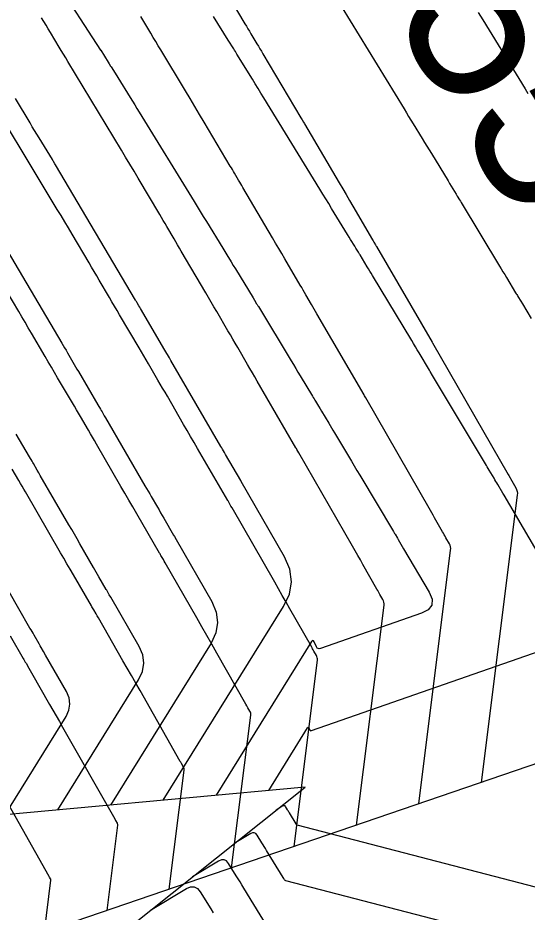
# Model space of a CAD drawing. Extents: x 954385 to 988206, y 1868364 to 1924553.
# Drawn here: x 957707.35 to 957725.22, y 1919917.6 to 1919948.97 of the extents above; entities that cross this region are included whole.
import ezdxf

# ---------------------------------------------------------------- set-up
doc = ezdxf.new("R2010")
doc.units = 0
for name, color, linetype in [('1', 7, 'Continuous'), ('Default', 7, 'Continuous'), ('Ex_Major Contours', 7, 'Continuous'), ('Ex_Minor Contours', 7, 'Continuous'), ('Perimeter', 7, 'Continuous')]:
    doc.layers.add(name, color=color, linetype=linetype)

msp = doc.modelspace()

# ---------------------------------------------------------------- linework, layer by layer
at = {"layer": '1'}
for points in [[(957737.826, 1919896.814), (957737.242, 1919898.141), (957734.799, 1919903.662), (957733.955, 1919905.554), (957732.35, 1919909.182), (957730.071, 1919914.292), (957729.888, 1919914.697), (957727.389, 1919920.198), (957726.134, 1919923.011), (957704.924, 1919915.768), (957700.475, 1919920.129), (957700.028, 1919920.516), (957695.664, 1919924.276), (957692.191, 1919926.948), (957690.406, 1919928.156), (957687.709, 1919930.085), (957685.11, 1919931.975), (957683.749, 1919932.967), (957683.142, 1919933.407), (957681.619, 1919936.723), (957685.558, 1919944.462), (957685.501, 1919945.483), (957692.883, 1919956.293)], [(957714.761, 1919949.699), (957715.318, 1919948.766), (957715.371, 1919948.678), (957715.423, 1919948.59), (957715.476, 1919948.502), (957715.529, 1919948.415), (957715.741, 1919948.064), (957715.794, 1919947.976), (957715.847, 1919947.888), (957715.899, 1919947.801), (957715.951, 1919947.713), (957717.283, 1919945.471), (957717.304, 1919945.435), (957717.324, 1919945.4), (957717.376, 1919945.312), (957717.397, 1919945.276), (957717.407, 1919945.259), (957718.632, 1919943.181), (957718.752, 1919942.978), (957718.871, 1919942.775), (957718.991, 1919942.571), (957719.11, 1919942.368), (957719.802, 1919941.187), (957719.825, 1919941.147), (957719.848, 1919941.108), (957719.905, 1919941.009), (957719.928, 1919940.969), (957719.94, 1919940.949), (957721.893, 1919937.592), (957721.904, 1919937.573), (957724.561, 1919932.952), (957724.58, 1919932.919), (957724.624, 1919932.842), (957724.636, 1919932.819), (957724.828, 1919932.484), (957724.856, 1919932.424), (957724.874, 1919932.361), (957724.882, 1919932.296), (957724.879, 1919932.229), (957723.615, 1919922.151)], [(957719.233, 1919920.654), (957720.201, 1919928.37), (957720.203, 1919928.421), (957720.197, 1919928.471), (957720.184, 1919928.519), (957720.162, 1919928.565), (957720.058, 1919928.748), (957720.032, 1919928.793), (957720.006, 1919928.839), (957719.98, 1919928.884), (957719.954, 1919928.93), (957719.461, 1919929.798), (957719.37, 1919929.958), (957719.279, 1919930.117), (957719.187, 1919930.277), (957719.096, 1919930.436), (957717.212, 1919933.712), (957717.177, 1919933.773), (957717.142, 1919933.834), (957717.125, 1919933.865), (957717.107, 1919933.895), (957715.75, 1919936.228), (957715.664, 1919936.375), (957715.579, 1919936.523), (957715.493, 1919936.671), (957715.408, 1919936.819), (957715.066, 1919937.41), (957714.981, 1919937.557), (957714.895, 1919937.705), (957714.809, 1919937.853), (957714.723, 1919938), (957714.326, 1919938.677), (957714.231, 1919938.839), (957714.136, 1919939.001), (957714.041, 1919939.162), (957713.946, 1919939.324), (957713.081, 1919940.792), (957713.018, 1919940.899), (957712.955, 1919941.006), (957712.892, 1919941.113), (957712.829, 1919941.221), (957712.578, 1919941.65), (957712.515, 1919941.757), (957712.452, 1919941.864), (957712.389, 1919941.971), (957712.326, 1919942.078), (957711.571, 1919943.349), (957711.424, 1919943.596), (957711.277, 1919943.843), (957711.128, 1919944.09), (957710.98, 1919944.336), (957709.105, 1919947.439), (957709.027, 1919947.567), (957708.95, 1919947.695), (957708.873, 1919947.824), (957708.797, 1919947.952), (957708.49, 1919948.465), (957708.413, 1919948.594), (957708.336, 1919948.722), (957708.258, 1919948.849), (957708.179, 1919948.976)], [(957721.424, 1919921.402), (957722.54, 1919930.3), (957722.542, 1919930.359), (957722.536, 1919930.416), (957722.52, 1919930.471), (957722.495, 1919930.525), (957722.375, 1919930.735), (957722.345, 1919930.788), (957722.315, 1919930.84), (957722.285, 1919930.893), (957722.255, 1919930.945), (957722.023, 1919931.353), (957721.975, 1919931.438), (957721.926, 1919931.524), (957721.877, 1919931.609), (957721.828, 1919931.694), (957719.558, 1919935.642), (957719.539, 1919935.676), (957719.515, 1919935.718), (957719.5, 1919935.744), (957717.845, 1919938.589), (957717.796, 1919938.672), (957717.748, 1919938.756), (957717.699, 1919938.84), (957717.651, 1919938.923), (957717.457, 1919939.259), (957717.409, 1919939.343), (957717.36, 1919939.426), (957717.311, 1919939.51), (957717.263, 1919939.593), (957716.718, 1919940.522), (957716.611, 1919940.705), (957716.504, 1919940.888), (957716.396, 1919941.07), (957716.289, 1919941.253), (957715.244, 1919943.025), (957715.207, 1919943.088), (957715.17, 1919943.15), (957715.134, 1919943.212), (957715.097, 1919943.275), (957714.951, 1919943.525), (957714.915, 1919943.587), (957714.878, 1919943.65), (957714.841, 1919943.712), (957714.804, 1919943.774), (957713.891, 1919945.312), (957713.726, 1919945.589), (957713.561, 1919945.866), (957713.395, 1919946.142), (957713.229, 1919946.418), (957712.363, 1919947.851), (957712.275, 1919947.997), (957712.187, 1919948.143), (957712.099, 1919948.289), (957712.012, 1919948.435), (957711.663, 1919949.019)], [(957717.042, 1919919.906), (957717.862, 1919926.44), (957717.864, 1919926.484), (957717.859, 1919926.526), (957717.847, 1919926.567), (957717.829, 1919926.606), (957717.74, 1919926.76), (957717.718, 1919926.799), (957717.696, 1919926.837), (957717.674, 1919926.876), (957717.652, 1919926.915), (957716.898, 1919928.243), (957716.765, 1919928.477), (957716.631, 1919928.711), (957716.497, 1919928.945), (957716.363, 1919929.179), (957714.866, 1919931.782), (957714.828, 1919931.848), (957714.765, 1919931.959), (957714.752, 1919931.981), (957714.74, 1919932.003), (957714.727, 1919932.025), (957714.714, 1919932.047), (957713.655, 1919933.867), (957713.532, 1919934.079), (957713.409, 1919934.29), (957713.287, 1919934.502), (957713.164, 1919934.714), (957712.595, 1919935.701), (957712.513, 1919935.843), (957712.43, 1919935.984), (957712.348, 1919936.125), (957712.266, 1919936.267), (957711.935, 1919936.831), (957711.852, 1919936.972), (957711.769, 1919937.114), (957711.686, 1919937.255), (957711.603, 1919937.396), (957710.917, 1919938.558), (957710.828, 1919938.71), (957710.739, 1919938.862), (957710.65, 1919939.014), (957710.561, 1919939.166), (957710.205, 1919939.775), (957710.116, 1919939.927), (957710.027, 1919940.079), (957709.937, 1919940.23), (957709.848, 1919940.382), (957709.251, 1919941.386), (957709.122, 1919941.603), (957708.992, 1919941.821), (957708.862, 1919942.038), (957708.731, 1919942.255), (957705.847, 1919947.027)], [(957714.851, 1919919.158), (957715.522, 1919924.511), (957715.524, 1919924.546), (957715.52, 1919924.581), (957715.511, 1919924.614), (957715.495, 1919924.646), (957715.423, 1919924.773), (957715.387, 1919924.836), (957715.351, 1919924.899), (957714.335, 1919926.688), (957714.16, 1919926.997), (957713.984, 1919927.305), (957713.808, 1919927.613), (957713.631, 1919927.921), (957712.52, 1919929.852), (957712.487, 1919929.91), (957712.454, 1919929.968), (957712.388, 1919930.083), (957712.371, 1919930.112), (957712.355, 1919930.141), (957712.338, 1919930.169), (957712.321, 1919930.198), (957711.519, 1919931.578), (957711.379, 1919931.818), (957711.24, 1919932.057), (957711.101, 1919932.297), (957710.963, 1919932.537), (957710.106, 1919934.022), (957710.036, 1919934.142), (957709.966, 1919934.263), (957709.896, 1919934.384), (957709.825, 1919934.504), (957709.543, 1919934.986), (957709.472, 1919935.106), (957709.402, 1919935.227), (957709.331, 1919935.347), (957709.26, 1919935.467), (957708.742, 1919936.345), (957708.633, 1919936.532), (957708.523, 1919936.718), (957708.413, 1919936.905), (957708.304, 1919937.092), (957707.823, 1919937.915), (957707.712, 1919938.104), (957707.601, 1919938.293), (957707.49, 1919938.481), (957707.379, 1919938.67), (957706.932, 1919939.422)], [(957712.66, 1919918.41), (957713.183, 1919922.581), (957713.185, 1919922.609), (957713.182, 1919922.636), (957713.174, 1919922.662), (957713.162, 1919922.687), (957713.092, 1919922.81), (957713.064, 1919922.859), (957713.05, 1919922.884), (957711.636, 1919925.374), (957711.486, 1919925.636), (957711.337, 1919925.899), (957711.187, 1919926.161), (957711.036, 1919926.423), (957710.174, 1919927.922), (957710.133, 1919927.993), (957710.092, 1919928.065), (957710.011, 1919928.207), (957709.99, 1919928.243), (957709.97, 1919928.279), (957709.949, 1919928.314), (957709.928, 1919928.35), (957709.295, 1919929.438), (957709.183, 1919929.631), (957709.071, 1919929.825), (957708.959, 1919930.018), (957708.847, 1919930.212), (957707.617, 1919932.342), (957707.559, 1919932.442), (957707.501, 1919932.542), (957707.443, 1919932.642), (957707.385, 1919932.742), (957707.151, 1919933.14)], [(957707.072, 1919927.298), (957707.536, 1919926.501), (957707.56, 1919926.459), (957707.585, 1919926.416), (957707.609, 1919926.374), (957707.633, 1919926.332), (957707.731, 1919926.162), (957707.779, 1919926.077), (957707.828, 1919925.992), (957708.463, 1919924.889), (957708.576, 1919924.691), (957708.69, 1919924.493), (957708.803, 1919924.294), (957708.916, 1919924.096), (957710.749, 1919920.869), (957710.779, 1919920.816), (957710.829, 1919920.727), (957710.838, 1919920.709), (957710.843, 1919920.691), (957710.845, 1919920.671), (957710.844, 1919920.652), (957710.469, 1919917.661)], [(957708.279, 1919916.913), (957708.505, 1919918.722), (957708.506, 1919918.734), (957708.505, 1919918.746), (957708.501, 1919918.757), (957708.496, 1919918.768), (957708.46, 1919918.832), (957708.447, 1919918.853), (957706.196, 1919922.818)]]:
    msp.add_lwpolyline(points, dxfattribs=at)
at = {"layer": 'Default'}
msp.add_arc((956871.597, 1919501.221), 996.448, 12.648055, 34.075074, dxfattribs=at)
at = {"layer": 'Ex_Major Contours'}
for points in [[(957712.452, 1919921.529), (957716.675, 1919928.328), (957716.877, 1919928.76), (957716.95, 1919929.194), (957716.892, 1919929.631), (957716.704, 1919930.07), (957715.188, 1919932.705), (957715.169, 1919932.739), (957714.64, 1919933.653), (957714.599, 1919933.723), (957714.532, 1919933.84), (957714.505, 1919933.887), (957714.478, 1919933.934), (957712.72, 1919936.954), (957712.677, 1919937.028), (957712.668, 1919937.043), (957712.508, 1919937.316), (957711.652, 1919938.776), (957711.623, 1919938.825), (957711.594, 1919938.874), (957711.537, 1919938.974), (957711.522, 1919938.998), (957711.508, 1919939.023), (957711.493, 1919939.048), (957711.478, 1919939.072), (957708.665, 1919943.823), (957708.648, 1919943.851), (957708.596, 1919943.939), (957708.587, 1919943.955), (957708.578, 1919943.97), (957708.569, 1919943.986), (957708.559, 1919944.001), (957708.094, 1919944.761), (957708.014, 1919944.893), (957707.933, 1919945.025), (957707.853, 1919945.157), (957707.774, 1919945.29), (957707.259, 1919946.149)], [(957716.208, 1919916.936), (957715.282, 1919918.447), (957715.215, 1919918.555), (957715.149, 1919918.663), (957715.082, 1919918.771), (957715.015, 1919918.879), (957714.746, 1919919.31), (957714.674, 1919919.396), (957714.591, 1919919.439), (957714.498, 1919919.439), (957714.395, 1919919.395), (957713.475, 1919918.843)]]:
    msp.add_lwpolyline(points, dxfattribs=at)
at = {"layer": 'Ex_Minor Contours'}
for points in [[(957708.663, 1919950.286), (957710.249, 1919947.846), (957710.254, 1919947.845), (957710.519, 1919947.416), (957710.55, 1919947.367), (957710.6, 1919947.285), (957710.62, 1919947.252), (957710.641, 1919947.219), (957710.853, 1919946.878), (957711.288, 1919946.179), (957711.368, 1919946.05), (957711.448, 1919945.921), (957711.528, 1919945.792), (957711.608, 1919945.662), (957713.533, 1919942.533), (957713.641, 1919942.358), (957713.749, 1919942.182), (957713.857, 1919942.007), (957713.965, 1919941.831), (957714.537, 1919940.899), (957714.574, 1919940.839), (957714.612, 1919940.778), (957714.649, 1919940.717), (957714.686, 1919940.656), (957714.834, 1919940.413), (957714.908, 1919940.291), (957714.982, 1919940.169), (957715.603, 1919939.15), (957715.655, 1919939.065), (957715.727, 1919938.947), (957715.744, 1919938.919), (957715.773, 1919938.873), (957715.79, 1919938.845), (957716.94, 1919936.943), (957717.021, 1919936.81), (957717.101, 1919936.677), (957717.181, 1919936.544), (957717.262, 1919936.41), (957717.692, 1919935.699), (957717.718, 1919935.655), (957717.744, 1919935.612), (957717.77, 1919935.568), (957717.797, 1919935.524), (957717.901, 1919935.35), (957717.954, 1919935.262), (957718.006, 1919935.175), (957718.258, 1919934.757), (957718.308, 1919934.672), (957718.359, 1919934.588), (957718.409, 1919934.504), (957718.46, 1919934.419), (957718.954, 1919933.592), (957719.054, 1919933.426), (957719.153, 1919933.26), (957719.252, 1919933.093), (957719.351, 1919932.927), (957720.531, 1919930.955), (957720.545, 1919930.931), (957720.559, 1919930.908), (957720.573, 1919930.885), (957720.587, 1919930.861), (957720.669, 1919930.721), (957720.697, 1919930.674), (957720.888, 1919930.349), (957721.787, 1919928.822), (957721.888, 1919928.576), (957721.876, 1919928.371), (957721.752, 1919928.207), (957721.516, 1919928.084), (957717.971, 1919926.847), (957717.927, 1919926.839), (957717.889, 1919926.845), (957717.858, 1919926.867), (957717.833, 1919926.905), (957717.748, 1919927.085), (957717.725, 1919927.119), (957717.702, 1919927.132), (957717.678, 1919927.122), (957717.652, 1919927.091), (957714.304, 1919921.7)], [(957718.692, 1919949.382), (957720.906, 1919945.778), (957720.986, 1919945.648), (957721.066, 1919945.518), (957721.146, 1919945.388), (957721.226, 1919945.257), (957721.545, 1919944.737), (957721.625, 1919944.606), (957721.705, 1919944.476), (957721.785, 1919944.346), (957721.864, 1919944.215), (957722.449, 1919943.255), (957722.505, 1919943.162), (957722.562, 1919943.07), (957722.73, 1919942.792), (957722.772, 1919942.723), (957722.851, 1919942.594), (957722.88, 1919942.546), (957722.909, 1919942.498), (957724.255, 1919940.269), (957724.316, 1919940.169), (957724.376, 1919940.068), (957724.437, 1919939.968), (957724.498, 1919939.868), (957724.822, 1919939.33), (957724.841, 1919939.298), (957724.861, 1919939.265), (957724.881, 1919939.232), (957724.9, 1919939.2), (957724.998, 1919939.036), (957725.057, 1919938.938), (957725.364, 1919938.425)], [(957726.575, 1919928.558), (957724.414, 1919932.228), (957724.374, 1919932.297), (957724.192, 1919932.607), (957724.16, 1919932.661), (957724.128, 1919932.714), (957724.096, 1919932.768), (957724.064, 1919932.822), (957723.894, 1919933.106), (957723.827, 1919933.218), (957723.794, 1919933.274), (957721.943, 1919936.371), (957721.907, 1919936.431), (957721.824, 1919936.569), (957721.8, 1919936.609), (957721.433, 1919937.221), (957721.368, 1919937.33), (957721.303, 1919937.439), (957721.237, 1919937.547), (957721.172, 1919937.656), (957719.795, 1919939.935), (957719.749, 1919940.012), (957719.702, 1919940.089), (957719.656, 1919940.166), (957719.609, 1919940.243), (957719.36, 1919940.655), (957719.345, 1919940.68), (957719.33, 1919940.704), (957719.315, 1919940.729), (957719.3, 1919940.754), (957719.213, 1919940.895), (957719.172, 1919940.962), (957719.026, 1919941.202), (957718.975, 1919941.286), (957718.923, 1919941.37), (957718.363, 1919942.292), (957718.261, 1919942.459), (957718.158, 1919942.627), (957718.056, 1919942.794), (957717.953, 1919942.961), (957715.982, 1919946.17), (957715.882, 1919946.332), (957715.782, 1919946.495), (957715.682, 1919946.657), (957715.583, 1919946.819), (957715.039, 1919947.703), (957715.011, 1919947.748), (957714.983, 1919947.793), (957714.955, 1919947.838), (957714.928, 1919947.883), (957714.733, 1919948.196), (957714.218, 1919949.023)], [(957723.509, 1919949.167), (957723.67, 1919948.904), (957725.155, 1919946.484), (957725.204, 1919946.405), (957725.252, 1919946.326)], [(957706.543, 1919941.526), (957708.894, 1919937.557), (957708.942, 1919937.475), (957708.99, 1919937.393), (957709.039, 1919937.311), (957709.087, 1919937.228), (957709.279, 1919936.899), (957709.327, 1919936.817), (957709.375, 1919936.734), (957709.423, 1919936.652), (957709.472, 1919936.57), (957710.158, 1919935.399), (957710.245, 1919935.251), (957710.273, 1919935.202), (957710.302, 1919935.153), (957710.381, 1919935.017), (957710.427, 1919934.938), (957711.81, 1919932.562), (957711.865, 1919932.467), (957711.92, 1919932.373), (957711.975, 1919932.278), (957712.029, 1919932.183), (957712.248, 1919931.804), (957712.302, 1919931.71), (957712.357, 1919931.615), (957712.412, 1919931.52), (957712.466, 1919931.426), (957712.81, 1919930.831), (957712.84, 1919930.779), (957712.9, 1919930.674), (957714.154, 1919928.495), (957714.311, 1919928.128), (957714.359, 1919927.764), (957714.298, 1919927.401), (957714.129, 1919927.04), (957710.6, 1919921.358)], [(957708.749, 1919921.186), (957711.583, 1919925.751), (957711.719, 1919926.041), (957711.768, 1919926.333), (957711.729, 1919926.626), (957711.603, 1919926.921), (957710.611, 1919928.646), (957710.558, 1919928.738), (957710.491, 1919928.854), (957710.465, 1919928.9), (957710.451, 1919928.923), (957710.195, 1919929.367), (957710.148, 1919929.448), (957710.101, 1919929.53), (957710.054, 1919929.611), (957710.006, 1919929.693), (957709.526, 1919930.526), (957709.431, 1919930.692), (957709.335, 1919930.858), (957709.239, 1919931.024), (957709.142, 1919931.19), (957708.134, 1919932.922), (957708.081, 1919933.013), (957708.028, 1919933.104), (957707.894, 1919933.336), (957707.87, 1919933.376), (957707.846, 1919933.417), (957707.751, 1919933.579), (957707.289, 1919934.367)], [(957706.897, 1919921.015), (957709.038, 1919924.463), (957709.141, 1919924.682), (957709.177, 1919924.902), (957709.148, 1919925.124), (957709.053, 1919925.346), (957708.321, 1919926.618), (957708.245, 1919926.75), (957708.169, 1919926.883), (957708.131, 1919926.949), (957708.092, 1919927.015), (957707.916, 1919927.321), (957707.88, 1919927.383), (957707.844, 1919927.444), (957707.809, 1919927.506), (957707.773, 1919927.568), (957706.994, 1919928.92)], [(957716.156, 1919921.871), (957717.52, 1919924.068), (957717.531, 1919924.081), (957717.541, 1919924.085), (957717.55, 1919924.08), (957717.559, 1919924.066), (957717.594, 1919923.993), (957717.604, 1919923.977), (957717.617, 1919923.968), (957717.632, 1919923.966), (957717.65, 1919923.969), (957725.955, 1919926.867)], [(957731.005, 1919917.054), (957717.153, 1919920.651), (957717.148, 1919920.652), (957717.144, 1919920.655), (957717.141, 1919920.658), (957717.138, 1919920.662), (957717.117, 1919920.696), (957716.88, 1919921.082), (957716.863, 1919921.11), (957716.846, 1919921.138), (957716.829, 1919921.165), (957716.812, 1919921.193), (957716.743, 1919921.303), (957716.725, 1919921.325), (957716.703, 1919921.336), (957716.68, 1919921.336), (957716.653, 1919921.325), (957716.418, 1919921.184)], [(957730.684, 1919915.088), (957716.75, 1919918.705), (957716.738, 1919918.709), (957716.729, 1919918.715), (957716.72, 1919918.723), (957716.713, 1919918.732), (957716.682, 1919918.785), (957716.662, 1919918.816), (957716.081, 1919919.764), (957716.039, 1919919.832), (957715.997, 1919919.9), (957715.955, 1919919.968), (957715.913, 1919920.036), (957715.745, 1919920.307), (957715.699, 1919920.361), (957715.647, 1919920.388), (957715.589, 1919920.388), (957715.524, 1919920.36), (957714.946, 1919920.013)], [(957712.003, 1919917.673), (957713.265, 1919918.43), (957713.408, 1919918.49), (957713.535, 1919918.491), (957713.649, 1919918.432), (957713.748, 1919918.314), (957714.116, 1919917.722), (957714.208, 1919917.574)]]:
    msp.add_lwpolyline(points, dxfattribs=at)
at = {"layer": 'Perimeter'}
msp.add_lwpolyline([(957714.969, 1919896.652), (957712.761, 1919899.898), (957710.438, 1919904.846), (957710.26, 1919905.242), (957707.828, 1919910.621), (957706.581, 1919913.36), (957717.43, 1919921.989), (957701.182, 1919920.487), (957700.735, 1919920.874), (957697.32, 1919923.82), (957696.367, 1919924.637), (957693.139, 1919927.127), (957692.875, 1919927.303), (957691.088, 1919928.512), (957685.887, 1919932.387), (957684.515, 1919933.374), (957683.908, 1919933.815), (957683.906, 1919933.817), (957682.221, 1919937.046), (957686.15, 1919944.784), (957686.086, 1919945.802), (957692.847, 1919956.273)], dxfattribs=at)

# ---------------------------------------------------------------- texts
at = {"layer": '1'}
msp.add_text('550', height=6, rotation=301.2616, dxfattribs=at).set_placement((957720.371, 1919949.195))

doc.saveas('drawing.dxf')
